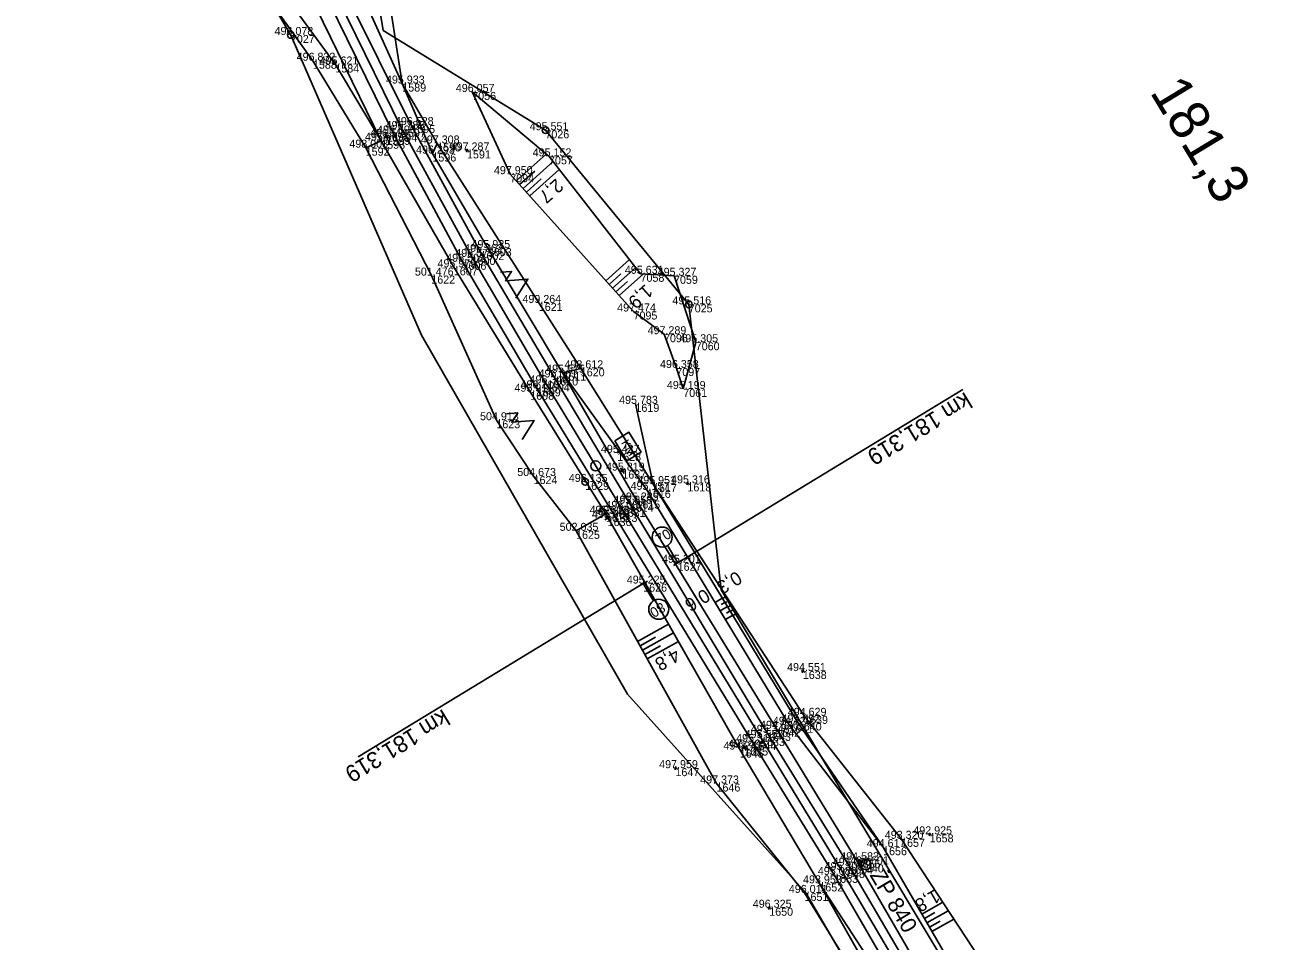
# Model space of a CAD drawing. Extents: x -1234191 to 23050, y -1290331 to -741191.
# Drawn here: x -865300.8 to -865113.9, y -1107126.4 to -1106989.1 of the extents above; entities that cross this region are included whole.
import ezdxf

# ---------------------------------------------------------------- set-up
doc = ezdxf.new("R2010")
doc.units = 0
for name, color, linetype in [('Vrstva 1', 7, 'Continuous'), ('Vrstva 4', 7, 'Continuous'), ('Vrstva 48', 7, 'Continuous'), ('Vrstva 49', 7, 'Continuous'), ('Vrstva 5', 7, 'Continuous'), ('Vrstva 50', 7, 'Continuous'), ('Vrstva 53', 7, 'Continuous'), ('Vrstva 60', 7, 'Continuous'), ('Vrstva 61', 7, 'Continuous'), ('Vrstva 63', 7, 'Continuous'), ('Vrstva 7', 7, 'Continuous')]:
    doc.layers.add(name, color=color, linetype=linetype)

msp = doc.modelspace()

# ---------------------------------------------------------------- linework, layer by layer
at = {"layer": 'Vrstva 1'}
msp.add_lwpolyline([(-865253.95, -1106984.99), (-865244.3, -1107004.68), (-865233.85, -1107023.85), (-865222.73, -1107042.81), (-865211.35, -1107061.61), (-865190.48, -1107095.96), (-865178.48, -1107115.73), (-865167.2, -1107134.79), (-865155.93, -1107154.79), (-865145.4, -1107174.83), (-865140.65, -1107184.59), (-865140.16, -1107185.61), (-865134.6, -1107197.69), (-865124.47, -1107222.35)], dxfattribs=at)
at = {"layer": 'Vrstva 4'}
for points in [[(-865271.55, -1106933.15), (-865268.35, -1106943.65), (-865262.05, -1106962.08), (-865252.65, -1106984.49), (-865242.91, -1107004.09), (-865232.53, -1107023.13), (-865221.46, -1107041.92), (-865210.16, -1107060.85), (-865189.56, -1107095.17), (-865177.27, -1107115.1), (-865166.12, -1107134.16), (-865154.62, -1107154.22), (-865144.26, -1107174.3), (-865133.39, -1107196.86), (-865123.28, -1107221.78), (-865114.21, -1107247.33), (-865107.13, -1107271.34), (-865101.45, -1107293.47), (-865096.61, -1107315.67), (-865092.2, -1107337.76), (-865087.93, -1107360.53), (-865078.96, -1107409.77)], [(-865076.81, -1107408.53), (-865086.19, -1107360.28), (-865090.85, -1107337.52), (-865095.49, -1107315.59), (-865100.08, -1107293.18), (-865105.98, -1107271.04), (-865113.06, -1107246.92), (-865121.97, -1107221.37), (-865132.25, -1107196.44), (-865143.24, -1107173.51), (-865153.52, -1107153.57), (-865165.02, -1107133.51), (-865176.15, -1107114.27), (-865188.18, -1107094.57), (-865209.17, -1107060.36), (-865220.24, -1107041.2), (-865231.43, -1107022.53), (-865239.74, -1107008.36), (-865244.25, -1106997.87), (-865250.7, -1106983.56), (-865260.16, -1106961.26), (-865267.75, -1106943.47), (-865268.35, -1106943.65)], [(-865125.9, -1107222.77), (-865135.88, -1107198.13), (-865146.46, -1107175.57), (-865157.07, -1107155.5), (-865168.46, -1107135.54), (-865179.51, -1107116.47), (-865191.76, -1107096.56), (-865212.58, -1107062.37), (-865224.08, -1107043.55), (-865235.22, -1107024.58), (-865245.58, -1107005.36), (-865255.28, -1106985.61)], [(-865257.2, -1106986.42), (-865247.4, -1107006.44), (-865236.53, -1107025.41), (-865225.07, -1107044.05), (-865213.73, -1107062.35), (-865193.66, -1107097.69), (-865181.73, -1107117.74), (-865169.89, -1107135.94), (-865158.21, -1107156.2), (-865148.14, -1107176.08), (-865137.82, -1107199.21), (-865128.67, -1107224.01)]]:
    msp.add_lwpolyline(points, dxfattribs=at)
at = {"layer": 'Vrstva 48'}
for p, q in [((-865227.16, -1107012.47), (-865222.67, -1107008.44)), ((-865226.15, -1107013.58), (-865221.66, -1107009.55)), ((-865226.66, -1107013.02), (-865224.39, -1107010.99)), ((-865225.65, -1107014.14), (-865223.43, -1107012.14)), ((-865225.15, -1107014.7), (-865220.74, -1107010.73)), ((-865213.72, -1107027.42), (-865210.19, -1107024.25)), ((-865213.22, -1107027.98), (-865211.48, -1107026.41)), ((-865212.72, -1107028.54), (-865209.27, -1107025.44)), ((-865211.72, -1107029.65), (-865208.1, -1107026.4)), ((-865212.22, -1107029.1), (-865210.51, -1107027.56)), ((-865196.29, -1107074.98), (-865197.36, -1107075.62)), ((-865195.9, -1107075.62), (-865196.44, -1107075.94)), ((-865196.25, -1107075.05), (-865195.7, -1107074.72)), ((-865195.86, -1107075.69), (-865195.58, -1107075.52)), ((-865195.51, -1107076.26), (-865196.58, -1107076.91)), ((-865194.73, -1107077.54), (-865195.81, -1107078.19)), ((-865195.12, -1107076.9), (-865195.66, -1107077.23)), ((-865195.47, -1107076.33), (-865194.88, -1107075.97)), ((-865195.08, -1107076.97), (-865194.78, -1107076.79)), ((-865194.69, -1107077.61), (-865194.06, -1107077.23)), ((-865208.98, -1107081.48), (-865204.33, -1107078.9)), ((-865208.62, -1107082.14), (-865206.29, -1107080.84)), ((-865208.25, -1107082.79), (-865203.59, -1107080.2)), ((-865207.53, -1107084.1), (-865202.85, -1107081.51)), ((-865207.89, -1107083.45), (-865205.56, -1107082.15)), ((-865166.35, -1107122.37), (-865163.25, -1107120.57)), ((-865165.98, -1107123.02), (-865164.41, -1107122.11)), ((-865165.6, -1107123.67), (-865162.42, -1107121.83)), ((-865165.23, -1107124.32), (-865163.62, -1107123.39)), ((-865164.85, -1107124.97), (-865161.6, -1107123.09))]:
    msp.add_line(p, q, dxfattribs=at)
at = {"layer": 'Vrstva 49'}
for p, q in [((-865239.02, -1107006.85), (-865244.25, -1106997.87)), ((-865234.79, -1107007.82), (-865234.31, -1107007.96)), ((-865234.48, -1107007.65), (-865234.62, -1107008.13)), ((-865206.67, -1107057.9), (-865217.49, -1107040.55)), ((-865201.75, -1107057.73), (-865201.27, -1107057.85)), ((-865201.45, -1107057.54), (-865201.57, -1107058.03)), ((-865184.46, -1107085.86), (-865183.97, -1107085.97)), ((-865184.15, -1107085.67), (-865184.27, -1107086.16)), ((-865203.54, -1107100.41), (-865203.05, -1107100.52)), ((-865203.24, -1107100.22), (-865203.35, -1107100.71)), ((-865165.44, -1107110.33), (-865164.95, -1107110.45)), ((-865165.13, -1107110.15), (-865165.26, -1107110.63)), ((-865189.5, -1107121.33), (-865189.01, -1107121.45)), ((-865189.19, -1107121.15), (-865189.31, -1107121.64))]:
    msp.add_line(p, q, dxfattribs=at)
for points in [[(-865267.96, -1106942.8), (-865267.75, -1106943.47), (-865260.16, -1106961.26), (-865250.7, -1106983.56), (-865244.25, -1106997.87)], [(-865247.4, -1107006.44), (-865257.2, -1106986.42), (-865267.19, -1106963.8), (-865272.5, -1106944.55), (-865272.62, -1106944.15)], [(-865249.74, -1107007.48), (-865257.64, -1106994.45), (-865268.75, -1106978.92), (-865278.28, -1106965.83), (-865284.22, -1106954.75), (-865282.06, -1106951.11)], [(-865128.67, -1107224.01), (-865138.58, -1107199.15), (-865149.1, -1107176.46), (-865159.17, -1107156.37), (-865166.34, -1107143.76), (-865166.65, -1107143), (-865171.14, -1107136.46), (-865181.73, -1107117.74), (-865193.66, -1107097.69), (-865213.73, -1107062.35), (-865225.07, -1107044.05), (-865236.53, -1107025.41), (-865247.4, -1107006.44), (-865254.29, -1106995.01), (-865264.85, -1106980.55), (-865276.84, -1106965.36), (-865282.93, -1106954.09), (-865282.06, -1106951.11), (-865282.01, -1106951.2), (-865281.78, -1106951.68)], [(-865239.74, -1107008.36), (-865244.25, -1106997.87), (-865249.87, -1106961.56), (-865250.99, -1106951.36)], [(-865233.77, -1106999.13), (-865222.26, -1107008.78), (-865208.54, -1107026.38), (-865203.52, -1107026.68), (-865200.26, -1107036.64), (-865202.13, -1107043.64)], [(-865233.77, -1106999.13), (-865228.07, -1107011.45), (-865209.59, -1107032.03), (-865205.02, -1107035.44), (-865203.17, -1107040.5), (-865202.13, -1107043.64)], [(-865213.73, -1107062.35), (-865218.2, -1107064.9), (-865224.57, -1107056.69), (-865230.15, -1107048.33), (-865239.9, -1107026.65), (-865249.74, -1107007.48), (-865247.4, -1107006.44)], [(-865239.74, -1107008.36), (-865239.02, -1107006.85), (-865223.79, -1107030.75), (-865217.49, -1107040.55), (-865220.24, -1107041.2)], [(-865207.58, -1107058.76), (-865220.24, -1107041.2), (-865231.43, -1107022.53), (-865239.74, -1107008.36)], [(-865074.9, -1107417.19), (-865072.18, -1107415.05), (-865074.1, -1107405.04), (-865082.58, -1107358.94), (-865086.35, -1107336.26), (-865090.03, -1107314.57), (-865094.51, -1107291.81), (-865099.26, -1107269.75), (-865102.65, -1107257.91), (-865107.51, -1107244.92), (-865114.81, -1107218.28), (-865124.92, -1107193.5), (-865136.04, -1107170.58), (-865146.13, -1107150.31), (-865156.6, -1107130.71), (-865169.48, -1107111.06), (-865184.01, -1107092.63), (-865206.67, -1107057.9), (-865209.3, -1107045.87)], [(-865172.18, -1107112.31), (-865186.24, -1107093.97), (-865207.58, -1107058.76)], [(-865074.9, -1107417.19), (-865075.21, -1107414.83), (-865076.81, -1107408.53), (-865086.19, -1107360.28), (-865089.16, -1107337.27), (-865093.61, -1107315.19), (-865097.54, -1107292.27), (-865102.18, -1107269.46), (-865105.31, -1107258.75), (-865109.86, -1107245.87), (-865119, -1107220.06), (-865128.74, -1107194.89), (-865139.58, -1107171.15), (-865149.96, -1107152.49), (-865160.83, -1107131.9), (-865172.18, -1107112.31), (-865184.96, -1107093.62), (-865206.67, -1107057.9)], [(-865096.04, -1107395.2), (-865101.16, -1107363.31), (-865104.56, -1107339.15), (-865108.7, -1107318.89), (-865109.37, -1107293.29), (-865113.38, -1107279.75), (-865116.84, -1107274.56), (-865123.5, -1107250.96), (-865132.9, -1107225.14), (-865140.69, -1107199.99), (-865150.34, -1107177.34), (-865160.54, -1107157.47), (-865173.5, -1107136.14), (-865183.95, -1107119.17), (-865197.15, -1107102.77), (-865218.2, -1107064.9)]]:
    msp.add_lwpolyline(points, dxfattribs=at)
at = {"layer": 'Vrstva 5'}
for p, q in [((-865160.23, -1107043.72), (-865202.97, -1107069.69)), ((-865202.97, -1107069.69), (-865204.52, -1107067.12)), ((-865203.61, -1107070.08), (-865202.33, -1107069.3)), ((-865250.87, -1107098.78), (-865208.14, -1107072.81)), ((-865207.5, -1107072.43), (-865208.78, -1107073.2)), ((-865208.14, -1107072.81), (-865206.58, -1107075.38))]:
    msp.add_line(p, q, dxfattribs=at)
for centre in [(-865205.3, -1107065.84), (-865205.81, -1107076.66)]:
    msp.add_circle(centre, 1.5, dxfattribs=at)
at = {"layer": 'Vrstva 50'}
for points in [[(-865229.55, -1107026.16), (-865227.88, -1107026.02), (-865228.77, -1107027.44), (-865225.43, -1107027.17), (-865227.22, -1107030.01)], [(-865228.62, -1107047.35), (-865226.95, -1107047.21), (-865227.85, -1107048.63), (-865224.5, -1107048.36), (-865226.3, -1107051.2)]]:
    msp.add_lwpolyline(points, dxfattribs=at)
at = {"layer": 'Vrstva 53'}
for p, q in [((-865260.97, -1106990.55), (-865260.92, -1106990.64)), ((-865222.82, -1107004.82), (-865222.78, -1107004.91)), ((-865201.34, -1107030.92), (-865201.28, -1107031))]:
    msp.add_line(p, q, dxfattribs=at)
for points in [[(-865238.82, -1106657.44), (-865256.95, -1106698.52), (-865276.74, -1106765.17), (-865279.74, -1106831.09), (-865265.56, -1106893.79), (-865256.25, -1106933.64), (-865247.14, -1106989.91), (-865222.8, -1107004.87), (-865201.31, -1107030.96), (-865196.45, -1107073.73), (-865163.46, -1107128.75), (-865136.19, -1107176.03), (-865109.59, -1107240.55), (-865092.98, -1107247.14), (-865086.64, -1107264.13), (-865095.13, -1107273.62), (-865092.53, -1107296.42)], [(-865031.84, -1107728.7), (-865056.26, -1107614.01), (-865082.13, -1107527.34), (-865093.98, -1107443.05), (-865102.44, -1107349.87), (-865111.7, -1107288.18), (-865115.78, -1107279.62), (-865126.55, -1107239.39), (-865152.22, -1107173.12), (-865183.78, -1107119.15), (-865210.51, -1107089.36), (-865241.35, -1107035.57), (-865260.95, -1106990.6), (-865287.43, -1106945.67), (-865298.94, -1106904.64), (-865299.65, -1106898.63), (-865300.82, -1106833.27), (-865292.28, -1106759.44), (-865281, -1106690.92)]]:
    msp.add_lwpolyline(points, dxfattribs=at)
for centre in [(-865260.95, -1106990.59), (-865222.8, -1107004.87), (-865201.31, -1107030.96)]:
    msp.add_circle(centre, 0.499, dxfattribs=at)
at = {"layer": 'Vrstva 60'}
for p, q in [((-865260.95, -1106990.59), (-865260.95, -1106990.59)), ((-865257.64, -1106994.45), (-865257.64, -1106994.45)), ((-865254.29, -1106995.01), (-865254.29, -1106995.01)), ((-865244.25, -1106997.87), (-865244.25, -1106997.87)), ((-865233.77, -1106999.13), (-865233.77, -1106999.13)), ((-865244.3, -1107004.68), (-865244.3, -1107004.68)), ((-865242.91, -1107004.09), (-865242.91, -1107004.09)), ((-865222.8, -1107004.87), (-865222.8, -1107004.87)), ((-865247.4, -1107006.44), (-865247.4, -1107006.44)), ((-865246.64, -1107005.86), (-865246.64, -1107005.86)), ((-865245.58, -1107005.36), (-865245.58, -1107005.36)), ((-865249.74, -1107007.48), (-865249.74, -1107007.48)), ((-865239.74, -1107008.36), (-865239.74, -1107008.36)), ((-865239.02, -1107006.85), (-865239.02, -1107006.85)), ((-865234.55, -1107007.89), (-865234.55, -1107007.89)), ((-865222.26, -1107008.78), (-865222.26, -1107008.78)), ((-865228.07, -1107011.45), (-865228.07, -1107011.45)), ((-865232.53, -1107023.13), (-865232.53, -1107023.13)), ((-865231.43, -1107022.53), (-865231.43, -1107022.53)), ((-865236.53, -1107025.41), (-865236.53, -1107025.41)), ((-865235.22, -1107024.58), (-865235.22, -1107024.58)), ((-865233.85, -1107023.85), (-865233.85, -1107023.85)), ((-865239.9, -1107026.65), (-865239.9, -1107026.65)), ((-865208.54, -1107026.38), (-865208.54, -1107026.38)), ((-865203.52, -1107026.68), (-865203.52, -1107026.68)), ((-865223.79, -1107030.75), (-865223.79, -1107030.75)), ((-865201.31, -1107030.96), (-865201.31, -1107030.96)), ((-865209.59, -1107032.03), (-865209.59, -1107032.03)), ((-865205.02, -1107035.44), (-865205.02, -1107035.44)), ((-865200.26, -1107036.64), (-865200.26, -1107036.64)), ((-865221.46, -1107041.92), (-865221.46, -1107041.92)), ((-865220.24, -1107041.2), (-865220.24, -1107041.2)), ((-865217.49, -1107040.55), (-865217.49, -1107040.55)), ((-865203.17, -1107040.5), (-865203.17, -1107040.5)), ((-865225.07, -1107044.05), (-865225.07, -1107044.05)), ((-865224.08, -1107043.55), (-865224.08, -1107043.55)), ((-865222.73, -1107042.81), (-865222.73, -1107042.81)), ((-865202.13, -1107043.64), (-865202.13, -1107043.64)), ((-865209.3, -1107045.87), (-865209.3, -1107045.87)), ((-865230.15, -1107048.33), (-865230.15, -1107048.33)), ((-865212.03, -1107053.22), (-865212.03, -1107053.22)), ((-865224.57, -1107056.69), (-865224.57, -1107056.69)), ((-865211.27, -1107055.88), (-865211.27, -1107055.88)), ((-865216.83, -1107057.57), (-865216.83, -1107057.57)), ((-865207.58, -1107058.76), (-865207.58, -1107058.76)), ((-865206.67, -1107057.9), (-865206.67, -1107057.9)), ((-865201.51, -1107057.79), (-865201.51, -1107057.79)), ((-865210.16, -1107060.85), (-865210.16, -1107060.85)), ((-865209.17, -1107060.36), (-865209.17, -1107060.36)), ((-865213.73, -1107062.35), (-865213.73, -1107062.35)), ((-865212.58, -1107062.37), (-865212.58, -1107062.37)), ((-865211.35, -1107061.61), (-865211.35, -1107061.61)), ((-865213.47, -1107062.99), (-865213.47, -1107062.99)), ((-865218.2, -1107064.9), (-865218.2, -1107064.9)), ((-865202.97, -1107069.69), (-865202.97, -1107069.69)), ((-865208.14, -1107072.81), (-865208.14, -1107072.81)), ((-865184.21, -1107085.92), (-865184.21, -1107085.92)), ((-865184.01, -1107092.63), (-865184.01, -1107092.63)), ((-865188.18, -1107094.57), (-865188.18, -1107094.57)), ((-865186.24, -1107093.97), (-865186.24, -1107093.97)), ((-865184.96, -1107093.62), (-865184.96, -1107093.62)), ((-865190.48, -1107095.96), (-865190.48, -1107095.96)), ((-865189.56, -1107095.17), (-865189.56, -1107095.17)), ((-865193.66, -1107097.69), (-865193.66, -1107097.69)), ((-865192.99, -1107097.38), (-865192.99, -1107097.38)), ((-865191.76, -1107096.56), (-865191.76, -1107096.56)), ((-865203.3, -1107100.47), (-865203.3, -1107100.47)), ((-865197.15, -1107102.77), (-865197.15, -1107102.77)), ((-865169.48, -1107111.06), (-865169.48, -1107111.06)), ((-865165.19, -1107110.39), (-865165.19, -1107110.39)), ((-865172.18, -1107112.31), (-865172.18, -1107112.31)), ((-865177.27, -1107115.1), (-865177.27, -1107115.1)), ((-865176.15, -1107114.27), (-865176.15, -1107114.27)), ((-865174.76, -1107114.9), (-865174.76, -1107114.9)), ((-865179.51, -1107116.47), (-865179.51, -1107116.47)), ((-865178.48, -1107115.73), (-865178.48, -1107115.73)), ((-865181.73, -1107117.74), (-865181.73, -1107117.74)), ((-865183.95, -1107119.17), (-865183.95, -1107119.17)), ((-865189.25, -1107121.39), (-865189.25, -1107121.39))]:
    msp.add_line(p, q, dxfattribs=at)
at = {"layer": 'Vrstva 63'}
msp.add_line((-865174.79, -1107114.86), (-865174.74, -1107114.94), dxfattribs=at)
msp.add_circle((-865174.76, -1107114.9), 0.756, dxfattribs=at)
at = {"layer": 'Vrstva 7'}
for p, q in [((-865246.2, -1107005.62), (-865247.08, -1107006.1)), ((-865246.88, -1107005.42), (-865246.4, -1107006.3)), ((-865212.03, -1107053.22), (-865211.5, -1107052.9)), ((-865210.84, -1107055.62), (-865211.7, -1107056.14)), ((-865211.53, -1107055.45), (-865211.01, -1107056.31)), ((-865216.86, -1107057.53), (-865216.8, -1107057.62)), ((-865213.04, -1107062.73), (-865213.9, -1107063.25)), ((-865213.73, -1107062.57), (-865213.21, -1107063.42)), ((-865192.56, -1107097.12), (-865193.41, -1107097.64)), ((-865193.25, -1107096.95), (-865192.73, -1107097.8))]:
    msp.add_line(p, q, dxfattribs=at)
msp.add_lwpolyline([(-865212.4, -1107051.41), (-865210.28, -1107050.12), (-865208.47, -1107053.11), (-865210.6, -1107054.39)], close=True, dxfattribs=at)
for centre, radius in [((-865215.25, -1107055.17), 0.75), ((-865216.83, -1107057.57), 0.5)]:
    msp.add_circle(centre, radius, dxfattribs=at)

# ---------------------------------------------------------------- texts
at = {"layer": 'Vrstva 48'}
for s, rotation, p in [('2,7', 221.9287, (-865221.21, -1107012)), ('1,9', 221.9287, (-865207.81, -1107027.83)), ('0,3', 211.2891, (-865194.14, -1107070.85)), ('0,6', 211.2113, (-865198.93, -1107073.5)), ('4,8', 209.0669, (-865203.34, -1107082.45)), ('1,8', 210.0837, (-865164.41, -1107118.56))]:
    msp.add_text(s, height=2, rotation=rotation, dxfattribs=at).set_placement(p)
at = {"layer": 'Vrstva 5'}
for s, height, rotation, p in [('km 181,319', 2.5, 211.2823, (-865159.88, -1107044.02)), ('70', 1.5, 31.2823, (-865205.69, -1107066.96)), ('80', 1.5, 211.2823, (-865205.41, -1107075.55)), ('km 181,319', 2.5, 211.2823, (-865238.17, -1107091.54))]:
    msp.add_text(s, height=height, rotation=rotation, dxfattribs=at).set_placement(p)
at = {"layer": 'Vrstva 60'}
for s, p in [('7027', (-865260.95, -1106991.79)), ('1588', (-865257.64, -1106995.65)), ('1584', (-865254.29, -1106996.21)), ('1589', (-865244.25, -1106999.07)), ('7056', (-865233.77, -1107000.33)), ('1597', (-865244.3, -1107005.88)), ('1595', (-865242.91, -1107005.29)), ('7026', (-865222.8, -1107006.07)), ('1593', (-865247.4, -1107007.64)), ('1599', (-865246.64, -1107007.06)), ('1594', (-865245.58, -1107006.56)), ('1592', (-865249.74, -1107008.68)), ('1596', (-865239.74, -1107009.56)), ('1590', (-865239.02, -1107008.05)), ('1591', (-865234.55, -1107009.09)), ('7057', (-865222.26, -1107009.98)), ('7094', (-865228.07, -1107012.65)), ('1602', (-865232.53, -1107024.33)), ('1603', (-865231.43, -1107023.73)), ('1607', (-865236.53, -1107026.61)), ('1606', (-865235.22, -1107025.78)), ('1600', (-865233.85, -1107025.05)), ('1622', (-865239.9, -1107027.85)), ('7058', (-865208.54, -1107027.58)), ('7059', (-865203.52, -1107027.88)), ('1621', (-865223.79, -1107031.95)), ('7025', (-865201.31, -1107032.16)), ('7095', (-865209.59, -1107033.23)), ('7096', (-865205.02, -1107036.64)), ('7060', (-865200.26, -1107037.84)), ('1610', (-865221.46, -1107043.12)), ('1611', (-865220.24, -1107042.4)), ('1620', (-865217.49, -1107041.75)), ('7097', (-865203.17, -1107041.7)), ('1608', (-865225.07, -1107045.26)), ('1609', (-865224.08, -1107044.75)), ('1604', (-865222.73, -1107044.01)), ('7061', (-865202.13, -1107044.84)), ('1619', (-865209.3, -1107047.07)), ('1623', (-865230.15, -1107049.53)), ('1628', (-865212.03, -1107054.42)), ('1624', (-865224.57, -1107057.89)), ('1637', (-865211.27, -1107057.08)), ('1629', (-865216.83, -1107058.77)), ('1616', (-865207.58, -1107059.96)), ('1617', (-865206.67, -1107059.1)), ('1618', (-865201.51, -1107058.99)), ('1614', (-865210.16, -1107062.05)), ('1615', (-865209.17, -1107061.56)), ('1612', (-865213.73, -1107063.55)), ('1613', (-865212.58, -1107063.57)), ('1631', (-865211.35, -1107062.81)), ('1636', (-865213.47, -1107064.19)), ('1625', (-865218.2, -1107066.1)), ('1627', (-865202.97, -1107070.89)), ('1626', (-865208.14, -1107074.02)), ('1638', (-865184.21, -1107087.11)), ('1639', (-865184.01, -1107093.83)), ('1642', (-865188.18, -1107095.77)), ('1641', (-865186.24, -1107095.17)), ('1640', (-865184.96, -1107094.82)), ('1633', (-865190.48, -1107097.16)), ('1643', (-865189.56, -1107096.37)), ('1645', (-865193.66, -1107098.89)), ('1635', (-865192.99, -1107098.58)), ('1644', (-865191.76, -1107097.76)), ('1647', (-865203.3, -1107101.67)), ('1646', (-865197.15, -1107103.97)), ('1657', (-865169.48, -1107112.26)), ('1658', (-865165.19, -1107111.59)), ('1656', (-865172.18, -1107113.52)), ('1654', (-865177.27, -1107116.3)), ('1655', (-865176.15, -1107115.47)), ('840', (-865174.76, -1107116.1)), ('1653', (-865179.51, -1107117.67)), ('1648', (-865178.48, -1107116.93)), ('1652', (-865181.73, -1107118.94)), ('1651', (-865183.95, -1107120.37)), ('1650', (-865189.25, -1107122.59))]:
    msp.add_text(s, height=1.2, dxfattribs=at).set_placement(p)
at = {"layer": 'Vrstva 61'}
for s, p in [('496.078', (-865263.4, -1106990.59)), ('496.832', (-865260.09, -1106994.45)), ('495.621', (-865256.64, -1106995.01)), ('495.933', (-865246.7, -1106997.87)), ('496.057', (-865236.23, -1106999.13)), ('496.528', (-865245.36, -1107004.09)), ('496.594', (-865249.09, -1107005.86)), ('496.690', (-865248.03, -1107005.36)), ('496.785', (-865246.75, -1107004.68)), ('495.551', (-865225.16, -1107004.87)), ('498.003', (-865252.19, -1107007.48)), ('495.969', (-865249.85, -1107006.44)), ('497.308', (-865241.47, -1107006.85)), ('497.287', (-865237, -1107007.89)), ('496.293', (-865242.19, -1107008.36)), ('495.152', (-865224.71, -1107008.78)), ('497.950', (-865230.52, -1107011.45)), ('495.925', (-865233.88, -1107022.53)), ('496.502', (-865237.67, -1107024.58)), ('496.575', (-865236.31, -1107023.85)), ('496.362', (-865234.98, -1107023.13)), ('495.979', (-865238.98, -1107025.41)), ('495.631', (-865210.89, -1107026.38)), ('501.476', (-865242.36, -1107026.65)), ('495.327', (-865205.97, -1107026.68)), ('499.264', (-865226.24, -1107030.75)), ('497.474', (-865212.04, -1107032.03)), ('495.516', (-865203.76, -1107030.96)), ('497.289', (-865207.48, -1107035.44)), ('495.305', (-865202.72, -1107036.64)), ('495.515', (-865222.69, -1107041.2)), ('498.612', (-865219.94, -1107040.55)), ('496.358', (-865205.62, -1107040.5)), ('496.340', (-865225.18, -1107042.81)), ('496.061', (-865223.82, -1107041.92)), ('495.911', (-865227.43, -1107044.05)), ('496.210', (-865226.53, -1107043.55)), ('495.199', (-865204.59, -1107043.64)), ('495.783', (-865211.75, -1107045.87)), ('504.913', (-865232.6, -1107048.33)), ('495.427', (-865214.48, -1107053.22)), ('495.819', (-865213.72, -1107055.88)), ('504.673', (-865227.02, -1107056.69)), ('496.135', (-865219.29, -1107057.57)), ('495.951', (-865209.03, -1107057.9)), ('495.316', (-865203.96, -1107057.79)), ('495.157', (-865210.03, -1107058.76)), ('496.087', (-865213.8, -1107061.61)), ('495.858', (-865212.61, -1107060.85)), ('495.285', (-865211.63, -1107060.36)), ('495.602', (-865216.18, -1107062.35)), ('495.961', (-865215.83, -1107062.99)), ('495.889', (-865215.04, -1107062.37)), ('502.035', (-865220.66, -1107064.9)), ('495.201', (-865205.32, -1107069.69)), ('495.225', (-865210.6, -1107072.81)), ('494.551', (-865186.57, -1107085.92)), ('495.092', (-865187.41, -1107093.62)), ('494.629', (-865186.47, -1107092.63)), ('495.348', (-865192.01, -1107095.17)), ('494.836', (-865190.63, -1107094.57)), ('494.729', (-865188.7, -1107093.97)), ('494.243', (-865196.11, -1107097.69)), ('495.495', (-865195.44, -1107097.38)), ('495.316', (-865194.21, -1107096.56)), ('495.557', (-865192.93, -1107095.96)), ('497.959', (-865205.75, -1107100.47)), ('497.373', (-865199.6, -1107102.77)), ('492.925', (-865167.65, -1107110.39)), ('494.617', (-865174.63, -1107112.31)), ('493.320', (-865171.93, -1107111.06)), ('494.583', (-865178.6, -1107114.27)), ('495.309', (-865180.94, -1107115.73)), ('495.096', (-865179.72, -1107115.1)), ('494.601', (-865177.12, -1107114.9)), ('493.953', (-865184.18, -1107117.74)), ('495.086', (-865181.96, -1107116.47)), ('496.011', (-865186.31, -1107119.17)), ('496.325', (-865191.71, -1107121.39))]:
    msp.add_text(s, height=1.2, dxfattribs=at).set_placement(p)
at = {"layer": 'Vrstva 63'}
msp.add_text('ŽP 840', height=2.4, rotation=300.6231, dxfattribs=at).set_placement((-865174.25, -1107116.49))
at = {"layer": 'Vrstva 7'}
for s, height, p in [('181,3', 6, (-865132.28, -1106999.13)), ('KM', 1.247, (-865211.5, -1107051.71))]:
    msp.add_text(s, height=height, rotation=301.1748, dxfattribs=at).set_placement(p)

doc.saveas('drawing.dxf')
